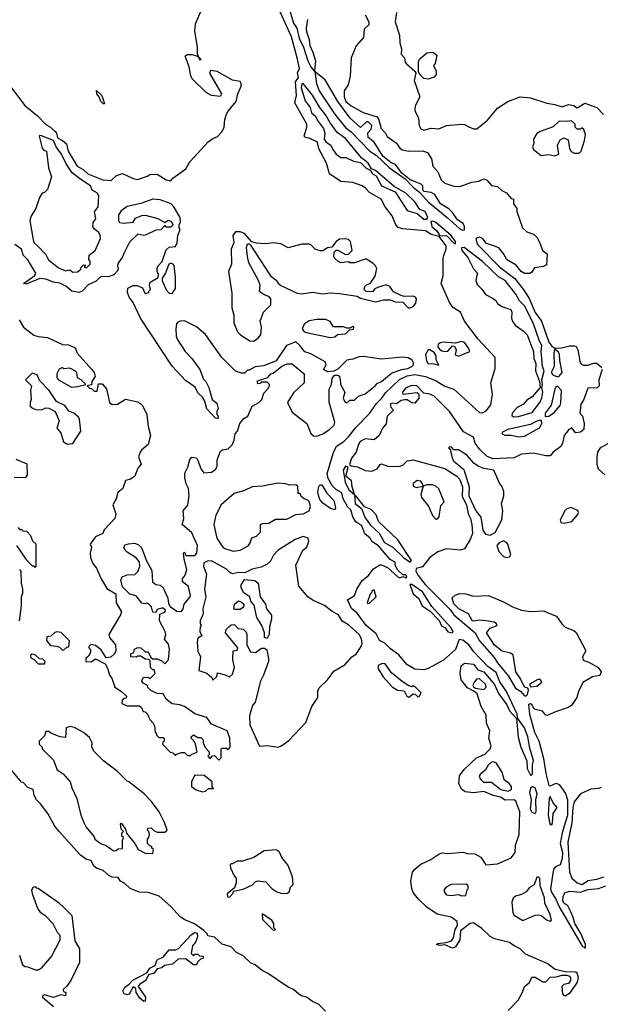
# Model space of a CAD drawing. Extents: x 2386423 to 2568864, y 578392 to 761999.
# Tile 267 of 454: x 2446101 to 2449958, y 724608 to 731148. Entities that reach past the tile are written whole.
import ezdxf

# ---------------------------------------------------------------- set-up
doc = ezdxf.new("R2010")
doc.units = 0

msp = doc.modelspace()

# ---------------------------------------------------------------- linework, layer by layer
at = {"layer": '0CON05XD'}
for points in [[(2449345, 724565.7), (2449412, 724635), (2449441.7, 724688.3), (2449454, 724725), (2449487.9, 724752.1), (2449502.3, 724787.7), (2449525, 724788), (2449562.5, 724765), (2449575, 724757.5), (2449595, 724757.5), (2449625, 724786.7), (2449665, 724790), (2449705, 724802), (2449735, 724801.2), (2449753.6, 724793.6), (2449760, 724785), (2449758.8, 724765), (2449746.7, 724745), (2449715, 724738.6), (2449701.9, 724725), (2449706.7, 724676.7), (2449715, 724665.6), (2449725, 724664), (2449760, 724685), (2449805.4, 724755), (2449811.9, 724785), (2449805, 724813.3), (2449795, 724822), (2449725, 724823.3), (2449658.3, 724838.3), (2449605, 724878.8), (2449460.6, 724940.6), (2449426, 724975), (2449385.8, 724995), (2449355, 725019.1), (2449255, 725042.9), (2449225, 725058.6), (2449170, 725110), (2449115, 725149.4), (2449093.8, 725145), (2449028.8, 725095), (2449023.8, 725035), (2448995, 724990), (2448975, 724981.2), (2448925, 725002.5), (2448895, 724997.5), (2448870, 725005), (2448878.3, 725011.7), (2448933, 725017), (2448970, 725030), (2448981.7, 725048.3), (2448994.5, 725105), (2449008.2, 725131.8), (2449007, 725157), (2448966.1, 725186.1), (2448875, 725207.3), (2448805, 725251.8), (2448750, 725305), (2448715, 725350), (2448705, 725376.7), (2448699.2, 725425), (2448711.1, 725485), (2448724.8, 725505.2), (2448765, 725539.1), (2448831.6, 725568.4), (2448884.2, 725605.8), (2448905, 725612.9), (2448945, 725609.1), (2449045, 725618.1), (2449075, 725609.4), (2449125, 725607.1), (2449163.3, 725585), (2449197, 725533), (2449275, 725540), (2449365, 725581.2), (2449392, 725615), (2449394.4, 725665), (2449418, 725735), (2449424.2, 725885), (2449397.6, 725957.6), (2449385, 725965.4), (2449325, 725963.2), (2449295, 725983.1), (2449246.2, 725995), (2449185, 726021.1), (2449115, 726011.5), (2449059.7, 726019.7), (2449035, 726035.8), (2449017.5, 726075), (2449023.3, 726125), (2449053, 726167), (2449136.2, 726245), (2449191.4, 726268.6), (2449225, 726303.8), (2449232.2, 726325), (2449217.1, 726375), (2449224.1, 726425), (2449202.1, 726475), (2449198.7, 726528.7), (2449166.8, 726585), (2449139.1, 726669.1), (2449118.6, 726688.6), (2449075, 726708.8), (2449033.6, 726763.6), (2449025.8, 726805), (2449034.4, 726855.6), (2449055, 726873.8), (2449115, 726866.2), (2449145, 726828.8), (2449185, 726816.5), (2449255, 726732.9), (2449281.8, 726671.8), (2449336.2, 726596.2), (2449355, 726556.2), (2449401.2, 726505), (2449411.9, 726381.9), (2449429.7, 726315), (2449469.1, 726225), (2449470.8, 726175), (2449495, 726130), (2449505, 726132.5), (2449507.8, 726142.2), (2449506.9, 726195), (2449513.2, 726226.8), (2449489.5, 726309.5), (2449477, 726385), (2449455, 726443.5), (2449408.8, 726505), (2449405, 726533.8), (2449335, 726684.4), (2449290.2, 726750.2), (2449265, 726812.3), (2449211.4, 726851.4), (2449118.7, 726948.7), (2449084.3, 726995), (2449045, 727027.1), (2449019.7, 727030.3), (2448995, 726964.5), (2448916.5, 726893.5), (2448815, 726837.8), (2448785, 726829.2), (2448725, 726834.6), (2448672.5, 726865), (2448619.2, 726929.2), (2448565, 726967.8), (2448527.3, 727007.3), (2448491.9, 727025), (2448469.6, 727069.6), (2448402.5, 727125), (2448342.5, 727205), (2448305, 727236.2), (2448277.5, 727295), (2448325, 727323.8), (2448340, 727365), (2448375, 727423.8), (2448415.7, 727454.3), (2448450.3, 727499.7), (2448492.3, 727527.7), (2448505, 727528), (2448545, 727508.1), (2448615, 727444), (2448625, 727441.2), (2448645, 727450), (2448665, 727441.2), (2448672.5, 727445), (2448665, 727460), (2448645, 727460), (2448612.3, 727492.3), (2448594.5, 727525), (2448594.4, 727545), (2448562.3, 727562.3), (2448485, 727652.1), (2448441.2, 727681.2), (2448430, 727705), (2448393.5, 727733.5), (2448372.9, 727785), (2448333.4, 727813.4), (2448314.8, 727844.8), (2448301.2, 727891.2), (2448280.6, 727910.6), (2448250, 727965), (2448241.5, 728005), (2448205, 728025.8), (2448179.2, 728049.2), (2448150.2, 728100.2), (2448144.1, 728134.1), (2448186.5, 728273.5), (2448205.8, 728314.2), (2448255, 728346.2), (2448285, 728376.1), (2448332.5, 728437.5), (2448425, 728532.6), (2448470.6, 728599.4), (2448506.7, 728633.3), (2448531.2, 728668.8), (2448622.9, 728757.1), (2448675, 728781.6), (2448725, 728792.2), (2448796.9, 728776.9), (2448868.2, 728748.2), (2448925, 728712.8), (2448983.8, 728693.8), (2449155, 728538), (2449175, 728537.1), (2449200.5, 728549.5), (2449229.5, 728590.5), (2449240.8, 728660.8), (2449230, 728735), (2449259.3, 728830.7), (2449260, 728905), (2449145.4, 729025.4), (2449055.6, 729145), (2449028.5, 729205), (2448982.5, 729235), (2448959.2, 729265), (2448900, 729395), (2448913.9, 729446.1), (2448913, 729563), (2448917.8, 729582.2), (2448932.9, 729625), (2448933.1, 729645), (2448887.5, 729707.5), (2448835, 729722.2), (2448796.2, 729746.2), (2448645, 729758), (2448615, 729768.8), (2448600, 729785), (2448575.5, 729845.5), (2448528.8, 729905), (2448502.5, 729955), (2448425, 730000), (2448398.9, 730028.9), (2448375, 730044.4), (2448315, 730065.8), (2448234.2, 730074.2), (2448160, 730125), (2448140, 730195), (2448091.2, 730285), (2448076.7, 730336.7), (2448021.7, 730361.7), (2448000, 730365), (2447990, 730375), (2448007.5, 730435), (2448007.5, 730455), (2447928.8, 730595), (2447939.2, 730645), (2447934.1, 730735.9), (2447952.5, 730765), (2447946.7, 730795), (2447960.6, 730825), (2447944.5, 730894.5), (2447907.3, 731035), (2447779.2, 731319.2)], [(2447877.3, 731267.3), (2447920.9, 731125), (2447942.6, 731092.6), (2447958.4, 731025), (2447986.7, 730966.8), (2448015, 730875.6), (2448035, 730834.3), (2448061.7, 730801.7), (2448072, 730725), (2448090.2, 730675), (2448192.4, 730522.4), (2448265, 730431.2), (2448303.1, 730403.1), (2448426, 730275), (2448468, 730248), (2448556.7, 730165), (2448661.3, 730091.3), (2448714.5, 730035), (2448759.8, 729999.8), (2448816.1, 729935), (2448940.5, 729835), (2449025, 729759.6), (2449045, 729749.2)], [(2447105, 730077.5), (2447117.5, 730095), (2447205, 730156.7), (2447231.2, 730205), (2447352.3, 730337.7), (2447385, 730360), (2447415, 730371.2), (2447446.2, 730405), (2447460, 730435), (2447463.9, 730486.1), (2447475, 730520), (2447485, 730540), (2447540, 730605), (2447550, 730655), (2447573, 730707), (2447572.5, 730725), (2447565, 730737.5), (2447515, 730746.2), (2447412.5, 730805), (2447368.3, 730811.7), (2447363, 730793), (2447442.5, 730655), (2447431.7, 730638.3), (2447375, 730643.8), (2447340, 730665), (2447247.5, 730755), (2447237.5, 730775), (2447227.5, 730835), (2447200, 730905), (2447213, 730917), (2447245, 730917.5), (2447278.3, 730908.3), (2447290, 730900), (2447293.6, 730883.6), (2447307, 730883), (2447290, 730900), (2447282.5, 730922.5), (2447281.9, 730965), (2447265.4, 731075), (2447268.5, 731121.5), (2447310.9, 731219.1)], [(2448604.5, 731195), (2448595.7, 731135), (2448623.8, 731045), (2448626.2, 730995), (2448636.7, 730955), (2448635, 730920), (2448657.5, 730895), (2448662.5, 730865), (2448670, 730855), (2448726.4, 730806.4), (2448732.5, 730795), (2448721.2, 730745), (2448759.2, 730635), (2448728.2, 730575), (2448725.5, 730545), (2448749.5, 730495), (2448753.8, 730445), (2448765, 730423.6), (2448785, 730413.8), (2448835, 730428.6), (2448885, 730424.2), (2448935, 730444.4), (2449035, 730454.5), (2449055, 730451.9), (2449085.4, 730435.4), (2449115, 730422.2), (2449136.9, 730423.1), (2449208.7, 730481.3), (2449275, 730560), (2449343.3, 730605), (2449425, 730636), (2449495, 730628.6), (2449603, 730593), (2449655, 730585.9), (2449705, 730569.5), (2449745.4, 730585.4), (2449778.8, 730578.8), (2449805, 730562.5), (2449855, 730593.3), (2449934, 730564), (2449978.9, 730518.9)], [(2449045, 729749.2), (2449055, 729752.5), (2449056.7, 729775), (2449046.9, 729795), (2449008.1, 729818.1), (2448975, 729868), (2448951.1, 729891.1), (2448896.7, 729925), (2448858.1, 729988.1), (2448835, 730000.9), (2448787, 730007), (2448778.8, 730015), (2448778, 730045), (2448768.8, 730055), (2448694.1, 730084.1), (2448638.6, 730128.6), (2448596.8, 730186.8), (2448568.3, 730198.3), (2448512.3, 730242.3), (2448455.3, 730335.3), (2448415.8, 730365), (2448414, 730396), (2448435, 730420), (2448440, 730445), (2448415, 730470), (2448405, 730470), (2448365, 730432.5), (2448296, 730495), (2448215, 730605.6), (2448129.3, 730749.3), (2448068, 730798), (2448061.7, 730811.7), (2448067.9, 730872.1), (2448049.6, 730929.6), (2448030, 730975), (2448025.6, 731015), (2448009.4, 731065), (2448006, 731095), (2448015, 731150)], [(2448395, 731180), (2448420, 731135), (2448420, 731115), (2448390, 731085), (2448385, 731030), (2448336.7, 730975), (2448302.5, 730895), (2448296.1, 730773.9), (2448282.5, 730715), (2448256.7, 730675), (2448256.7, 730635), (2448266.7, 730605), (2448302.5, 730575), (2448382.3, 730532.3), (2448475, 730502.5), (2448485, 730490), (2448501.2, 730425), (2448530, 730395), (2448542.3, 730372.3), (2448605, 730328.8), (2448626.9, 730295), (2448644.1, 730284.1), (2448684.6, 730275.4), (2448777.7, 730277.7), (2448810, 730265), (2448837.5, 730225), (2448844.3, 730174.3), (2448878.3, 730138.3), (2448900, 730085), (2448925, 730062), (2448985, 730043.3), (2449025, 730040), (2449105, 730070), (2449150, 730075), (2449185, 730090), (2449203, 730083), (2449235, 730047.5), (2449275, 730040), (2449303.9, 730013.9), (2449335, 729997.5), (2449365, 729960), (2449380, 729955), (2449380, 729925), (2449402.5, 729895), (2449402.5, 729875), (2449440, 729765), (2449469.3, 729739.3), (2449513.6, 729723.6), (2449535, 729702.5), (2449555.9, 729665.9), (2449573.3, 729615), (2449603.6, 729593.6), (2449599.5, 729520.5), (2449581.2, 729508.8), (2449520.8, 729499.2), (2449501.7, 729468.3), (2449488.8, 729461.2), (2449455, 729463.1), (2449431.2, 729475), (2449398, 729518), (2449335, 729554.3), (2449318.3, 729588.3), (2449283.4, 729633.4), (2449254.4, 729644.4), (2449202.2, 729662.2), (2449175.7, 729695.7), (2449155, 729703.8), (2449135, 729696.7), (2449130.8, 729689.2), (2449141.2, 729655), (2449290.2, 729505), (2449389.2, 729429.2), (2449450.7, 729350.7), (2449486.2, 729296.2), (2449524.2, 729204.2), (2449567.2, 729145), (2449614.8, 729005), (2449635, 728978.5), (2449655.8, 728965.8), (2449700.9, 728969.1), (2449752.5, 728982.5), (2449785, 728982.5), (2449796.4, 728976.4), (2449807.5, 728955), (2449820.7, 728880.7), (2449830.7, 728860.7), (2449845, 728852.5), (2449875, 728852.5), (2449915, 728867.5), (2449935, 728867.5), (2449967, 728837)], [(2448815, 730753.3), (2448785, 730757.5), (2448760, 730785), (2448750, 730805), (2448750.7, 730869.3), (2448757.5, 730885), (2448805, 730927.5), (2448845, 730932.5), (2448871.7, 730911.7), (2448861.7, 730858.3), (2448850, 730845), (2448867, 730807), (2448867.5, 730785), (2448855, 730767.5), (2448815, 730753.3)], [(2446040, 730705), (2446135, 730577.5), (2446219.1, 730509.1), (2446275, 730451.2), (2446299.1, 730439.1), (2446336.6, 730406.6), (2446345.8, 730395), (2446352.7, 730362.7), (2446386.4, 730346.4), (2446412.9, 730322.9), (2446424.2, 730275.8), (2446483.8, 730175), (2446522.6, 730152.6), (2446553.4, 730123.4), (2446653.8, 730085), (2446709.2, 730080.8), (2446745, 730113.3), (2446785, 730126.7), (2446855, 730093.3), (2446885, 730087.5), (2446955, 730110), (2446965, 730120), (2447015, 730121.2), (2447075, 730083.8), (2447105, 730077.5)], [(2446665, 730590), (2446655, 730590), (2446640, 730605), (2446630, 730635), (2446612.5, 730655), (2446611.7, 730678.3), (2446646.7, 730645), (2446665, 730590)], [(2448785, 729822.9), (2448805, 729824.2), (2448811.2, 729835), (2448795, 729873.3), (2448758.1, 729888.1), (2448725, 729937.2), (2448665, 729996.3), (2448589.5, 730039.5), (2448465, 730146.4), (2448438, 730158), (2448415.6, 730195), (2448370.5, 730230.5), (2448265, 730359.4), (2448209.3, 730399.3), (2448163.1, 730463.1), (2448135, 730514.6), (2448093.9, 730563.9), (2448045, 730647.5), (2447985, 730723.8), (2447975, 730722.5), (2447970.6, 730695), (2447998.4, 730608.4), (2448030, 730565), (2448040, 730530), (2448065, 730507.5), (2448078.9, 730478.9), (2448119.2, 730425), (2448127.5, 730395), (2448122.5, 730355), (2448137.5, 730335), (2448167.5, 730315), (2448180, 730285), (2448202.5, 730255), (2448235, 730232.5), (2448268.3, 730231.7), (2448318.6, 730208.6), (2448365, 730200), (2448402.1, 730162.1), (2448428.3, 730148.3), (2448444.2, 730125), (2448470, 730110), (2448503.6, 730043.6), (2448594.2, 730005), (2448675, 729880.5), (2448740.3, 729860.3), (2448785, 729822.9)], [(2449655, 730244.2), (2449682.5, 730255), (2449672.5, 730315), (2449690.5, 730349.5), (2449715, 730362.5), (2449745, 730350), (2449753.6, 730293.6), (2449763.6, 730273.6), (2449785, 730262.5), (2449818.3, 730261.7), (2449830, 730275), (2449852.5, 730345), (2449860, 730385), (2449849.3, 730419.3), (2449835, 730430), (2449825, 730420), (2449805, 730420), (2449790, 730435), (2449790, 730455), (2449767, 730477), (2449738.8, 730471.2), (2449685, 730474.2), (2449645, 730436.2), (2449557.5, 730405), (2449535, 730391.2), (2449513.8, 730355), (2449516.7, 730325), (2449507.5, 730305), (2449513.3, 730285), (2449565, 730245.8), (2449615, 730252.9), (2449655, 730244.2)], [(2446455, 729470), (2446485, 729472.5), (2446508.3, 729491.7), (2446510, 729505), (2446525, 729520), (2446538.3, 729518.3), (2446530, 729505), (2446545, 729500), (2446570, 729525), (2446570, 729545), (2446560, 729555), (2446562.5, 729585), (2446602.5, 729615), (2446637.5, 729695), (2446636.7, 729715), (2446626.7, 729735), (2446597, 729757), (2446587.5, 729775), (2446588.3, 729801.7), (2446607.5, 729825), (2446598.3, 729871.7), (2446623.3, 729905), (2446627.5, 729975), (2446617.5, 729995), (2446582.5, 730015), (2446572.5, 730045), (2446500.6, 730090.6), (2446450.7, 730130.7), (2446410.3, 730190.3), (2446378, 730255), (2446342.7, 730302.7), (2446325, 730346.7), (2446245, 730377.5), (2446235, 730380), (2446230, 730375), (2446250, 730295), (2446261.7, 730281.7), (2446280, 730275), (2446293.6, 730163.6), (2446313.3, 730105), (2446285, 730020), (2446265, 730000), (2446250, 729995), (2446232.3, 729967.7), (2446208.8, 729895), (2446178, 729845), (2446168.8, 729815), (2446190, 729685), (2446196.4, 729666.4), (2446217.7, 729647.7), (2446275, 729587.5), (2446293.6, 729553.6), (2446359.3, 729499.3), (2446405, 729480), (2446435, 729487.5), (2446455, 729470)], [(2447425, 726230), (2447440, 726245), (2447440, 726305), (2447445, 726310), (2447475, 726310), (2447485, 726300), (2447500, 726315), (2447497.5, 726375), (2447480, 726425), (2447375, 726467.5), (2447343.6, 726513.6), (2447265, 726537.5), (2447195, 726586.7), (2447165, 726597.5), (2447113, 726603), (2447073.6, 726633.6), (2447055, 726670), (2447015, 726672.5), (2446971.7, 726691.7), (2446953, 726713), (2446950, 726725), (2446920.7, 726740.7), (2446912.5, 726755), (2446921.7, 726778.3), (2446955, 726780), (2446965, 726770), (2447000, 726805), (2446995, 726830), (2446985, 726830), (2446970, 726845), (2446968.3, 726888.3), (2446958.3, 726898.3), (2446935, 726900), (2446905, 726920), (2446885, 726920), (2446875, 726912.5), (2446840, 726915), (2446840, 726935), (2446860, 726945), (2446863.6, 726966.4), (2446885, 726977.5), (2446906.4, 726976.4), (2446935, 726950), (2446955, 726950), (2446971.7, 726911.7), (2446982.5, 726902.5), (2447015, 726902.5), (2447045, 726890), (2447065, 726870), (2447090, 726895), (2447097, 726967), (2447090.7, 727000.7), (2447063, 727033), (2447072.5, 727065), (2447067.5, 727085), (2447030, 727155), (2447031.7, 727198.3), (2447065, 727212.5), (2447070, 727225), (2447055, 727240), (2447045, 727240), (2447015, 727230), (2447005, 727210), (2446985, 727212.5), (2446977, 727247), (2446963, 727263), (2446945, 727272.5), (2446935, 727267.5), (2446911.7, 727271.7), (2446875, 727320), (2446831.7, 727331.7), (2446785, 727380), (2446773.8, 727425), (2446782.3, 727447.7), (2446815, 727460), (2446866.4, 727463.6), (2446886.7, 727483.3), (2446900, 727515), (2446896.1, 727546.1), (2446875, 727573.3), (2446815, 727610), (2446801.2, 727625), (2446794, 727645), (2446801.2, 727658.8), (2446825, 727666), (2446865, 727670), (2446890.7, 727660.7), (2446911.2, 727641.2), (2446944.1, 727554.1), (2446978.8, 727488.8), (2446983, 727413), (2447005, 727396.2), (2447035, 727391.2), (2447053.3, 727375), (2447085.8, 727305.8), (2447090, 727270), (2447100.7, 727250.7), (2447145, 727220), (2447175, 727217.5), (2447187.5, 727235), (2447193.8, 727265), (2447233.3, 727315), (2447236.7, 727325), (2447220, 727385), (2447182.5, 727415), (2447182.5, 727435), (2447200.7, 727459.3), (2447211.2, 727495), (2447193.3, 727565), (2447190, 727605), (2447195, 727610), (2447205, 727590), (2447265, 727590), (2447277.5, 727605), (2447282.5, 727655), (2447245, 727740), (2447180, 727795), (2447192.5, 727835), (2447187.5, 727885), (2447217, 727923), (2447226.2, 727985), (2447223.3, 728035), (2447207.5, 728065), (2447197.5, 728105), (2447197.5, 728135), (2447217.5, 728175), (2447232.3, 728227.7), (2447245, 728242.5), (2447275, 728237.5), (2447286.7, 728215), (2447303.8, 728165), (2447325, 728137.5), (2447375, 728142.5), (2447405, 728162.5), (2447413.3, 728185), (2447412.5, 728225), (2447435, 728282.5), (2447448.8, 728291.2), (2447485, 728296.7), (2447512.5, 728325), (2447526.7, 728355), (2447533, 728397), (2447547.5, 728415), (2447562.5, 728465), (2447590.7, 728499.3), (2447617.5, 728515), (2447645, 728580), (2447690, 728605), (2447710, 728625), (2447723, 728667), (2447750, 728695), (2447760, 728715), (2447760, 728725), (2447745, 728740), (2447705, 728740), (2447698.3, 728731.7), (2447685, 728730), (2447680, 728735), (2447681.7, 728748.3), (2447748.3, 728771.7), (2447770, 728795), (2447785, 728800), (2447843.3, 728846.7), (2447878.3, 728861.7), (2447911.7, 728861.7), (2447990, 728795), (2447990, 728735), (2447920.7, 728669.3), (2447880, 728605), (2447910.7, 728540.7), (2448007.5, 728465), (2448035, 728400), (2448053, 728383), (2448075, 728382.5), (2448115, 728396.7), (2448158.8, 728425), (2448190, 728455), (2448193.8, 728475), (2448156.4, 728606.4), (2448157, 728693), (2448172.5, 728725), (2448177.5, 728765), (2448193, 728787), (2448215, 728787.5), (2448225, 728780), (2448231.7, 728738.3), (2448232.5, 728725), (2448260, 728675), (2448250, 728635), (2448260.7, 728610.7), (2448275, 728602.5), (2448295, 728620), (2448325, 728620), (2448351.7, 728648.3), (2448395, 728663.3), (2448462.5, 728715), (2448475, 728732.5), (2448505, 728743.8), (2448570.3, 728799.7), (2448636.2, 728823.8), (2448679.7, 728830.3), (2448705.8, 728845), (2448716.2, 728855), (2448717.7, 728867.7), (2448707.1, 728887.1), (2448682.2, 728902.2), (2448643.6, 728906.4), (2448505, 728892.5), (2448385, 728910), (2448355, 728908.8), (2448315, 728893.3), (2448275, 728887.5), (2448215, 728827.5), (2448187, 728813), (2448145, 728810), (2448120, 728825), (2448137.5, 728855), (2448130, 728875), (2448035, 728927.5), (2447995, 728942.5), (2447962.5, 728985), (2447935, 729007.5), (2447872.5, 728985), (2447805, 728882.5), (2447721.7, 728848.3), (2447665, 728842.5), (2447625, 728820), (2447615, 728820), (2447595, 728800), (2447575, 728800), (2447535, 728812.5), (2447444.1, 728904.1), (2447335, 729056.7), (2447275, 729108.8), (2447195, 729146.7), (2447166.4, 729146.4), (2447150.7, 729139.3), (2447142.5, 729127.5), (2447137.5, 729095), (2447140, 729045), (2447146.7, 729025), (2447200, 728945), (2447245, 728897.5), (2447296.7, 728825), (2447321.2, 728761.2), (2447337.5, 728745), (2447357.5, 728705), (2447380, 728625), (2447411.7, 728601.7), (2447420, 728565), (2447410, 728545), (2447410, 728525), (2447418.3, 728518.3), (2447420, 728505), (2447415, 728500), (2447401.7, 728501.7), (2447343.9, 728563.9), (2447330, 728615), (2447315, 728640), (2447285, 728670), (2447266.4, 728706.4), (2447202.3, 728752.3), (2447115, 728847.5), (2446903.8, 729165), (2446855, 729270), (2446827.5, 729305), (2446817.5, 729335), (2446820, 729365), (2446855, 729382.5), (2446881.7, 729381.7), (2446917, 729367), (2446930, 729335), (2446938.3, 729328.3), (2446960, 729335), (2446960, 729345), (2446970, 729355), (2446962.5, 729385), (2446967.5, 729405), (2447020, 729435), (2447022.5, 729455), (2447013.3, 729475), (2447013.3, 729495), (2447019.3, 729510.7), (2447047, 729543), (2447075, 729620), (2447093, 729637), (2447135, 729642.5), (2447147.5, 729665), (2447152.5, 729715), (2447167.5, 729755), (2447160, 729765), (2447160, 729785), (2447170, 729805), (2447167.5, 729835), (2447126, 729906), (2447107.5, 729925), (2447035, 729951.2), (2446985, 729956.2), (2446905, 729926.7), (2446815, 729906.7), (2446775, 729877.5), (2446758.3, 729851.7), (2446756.7, 729815), (2446765, 729800), (2446793.6, 729796.4), (2446855, 729802.5), (2446871.2, 729828.8), (2446913, 729847), (2446935, 729850), (2447017.7, 729827.7), (2447065, 729800), (2447087, 729817), (2447105, 729810), (2447120, 729785), (2447105, 729770), (2447075, 729770), (2447065, 729780), (2447038, 729752), (2447005, 729750), (2446941.7, 729718.3), (2446925, 729715.6), (2446885, 729723.3), (2446829.5, 729670.5), (2446793.8, 729595), (2446785, 729572.5), (2446755, 729530), (2446751.2, 729515), (2446756.2, 729493.8), (2446750.7, 729479.3), (2446726.4, 729453.6), (2446689.3, 729440.7), (2446645, 729442.5), (2446635, 729437.5), (2446609.1, 729410.9), (2446555, 729386.2), (2446515.8, 729344.2), (2446495, 729336.7), (2446447.5, 729345), (2446407.3, 729377.3), (2446368, 729398), (2446325, 729403.8), (2446275, 729423.8), (2446235, 729428.8), (2446145, 729390.8), (2446127.5, 729395), (2446201.7, 729448.3), (2446207.5, 729465), (2446155, 729552.5), (2446123.9, 729583.9), (2446113, 729623), (2446070, 729655)], [(2448995, 729660), (2448996, 729675), (2448966.7, 729715), (2448865, 729800), (2448845, 729810), (2448832.5, 729807.5), (2448838.9, 729775), (2448872.5, 729745), (2448892.5, 729712.5), (2448935.7, 729715.7), (2448985, 729663.8), (2448995, 729660)], [(2447655, 729013.3), (2447685, 729032.5), (2447702.5, 729055), (2447707.5, 729105), (2447697.5, 729145), (2447720, 729205), (2447770, 729255), (2447770, 729295), (2447755, 729310), (2447725, 729320), (2447693, 729343), (2447697.5, 729385), (2447687.5, 729415), (2447624.1, 729534.1), (2447613.3, 729575), (2447607.5, 729635), (2447615, 729660), (2447625, 729660), (2447635, 729650), (2447766.1, 729446.1), (2447805, 729417.5), (2447817, 729397), (2447835, 729383.3), (2447945, 729331.2), (2447975, 729326.2), (2448045, 729338), (2448115, 729328), (2448165, 729333.8), (2448225, 729330), (2448341.7, 729311.7), (2448365, 729297.5), (2448465, 729273.8), (2448517, 729287), (2448565, 729287.5), (2448595, 729273.3), (2448645, 729272.5), (2448682.5, 729235), (2448695, 729233.3), (2448715, 729242.5), (2448732.5, 729265), (2448736.7, 729295), (2448730, 729305), (2448715, 729312.5), (2448655, 729310), (2448635, 729316.7), (2448585, 729340), (2448560, 729375), (2448535, 729386.7), (2448485, 729372.5), (2448460.7, 729359.3), (2448445, 729340), (2448402.5, 729342.5), (2448390, 729355), (2448393.6, 729376.4), (2448405, 729387.5), (2448430, 729395), (2448462.5, 729445), (2448472.5, 729495), (2448465, 729512.5), (2448448.3, 729528.3), (2448405, 729556.7), (2448395, 729557.5), (2448325, 729533.3), (2448295, 729532.5), (2448285, 729540), (2448235, 729533.3), (2448213.9, 729543.9), (2448192.5, 729565), (2448187.5, 729575), (2448190, 729605), (2448203, 729617), (2448215, 729617.5), (2448265, 729587.5), (2448285, 729590), (2448310, 729615), (2448297.5, 729675), (2448285, 729687.5), (2448263, 729693), (2448225, 729690), (2448202.5, 729675), (2448175, 729637.5), (2448145, 729632.5), (2448115, 729612.5), (2448097, 729613), (2448065, 729622.5), (2448035, 729652.5), (2448023.6, 729656.4), (2447975, 729658), (2447885, 729632.5), (2447835, 729660), (2447785, 729666.2), (2447735, 729658.8), (2447673.6, 729663.6), (2447642.5, 729672.5), (2447595, 729727.5), (2447565, 729740), (2447535, 729740), (2447517.5, 729715), (2447522.5, 729665), (2447506.4, 729623.6), (2447508.8, 729525), (2447488.8, 729475), (2447510.7, 729330.7), (2447510, 729235), (2447522.5, 729185), (2447523.3, 729135), (2447547.5, 729075), (2447567.5, 729055), (2447630, 729015), (2447655, 729013.3)], [(2449380.4, 728510.4), (2449415, 728513.3), (2449505, 728539.8), (2449555.8, 728605), (2449569.8, 728635), (2449575.9, 728675), (2449568.8, 728705), (2449573.8, 728725), (2449570, 728755), (2449584.2, 728815), (2449573.5, 728843.5), (2449565.3, 728945.3), (2449569, 728985), (2449552.8, 729012.8), (2449512.7, 729135), (2449455, 729247.2), (2449421.2, 729281.2), (2449395.9, 729325), (2449325, 729415.7), (2449280.5, 729440.5), (2449175, 729542.9), (2449054.2, 729635.8), (2449036.7, 729633.3), (2449037.5, 729615), (2449077.4, 729567.4), (2449115, 729493.8), (2449141.2, 729465), (2449135, 729440), (2449130.8, 729415), (2449138.8, 729388.8), (2449173.3, 729355), (2449195, 729323.3), (2449246.1, 729296.1), (2449263, 729283), (2449275, 729262.5), (2449303.9, 729243.9), (2449363, 729223), (2449370, 729205), (2449368, 729165), (2449375, 729143.8), (2449395, 729117.5), (2449445, 729082.2), (2449470.9, 729055), (2449514.2, 728945), (2449516.8, 728896.8), (2449529.4, 728865), (2449526.7, 728815), (2449554.4, 728745), (2449557.5, 728705), (2449505, 728643.8), (2449469.8, 728620.2), (2449447.5, 728595), (2449405, 728571.8), (2449371.8, 728535), (2449370, 728520), (2449380.4, 728510.4)], [(2447115, 729330), (2447136.4, 729363.6), (2447136.7, 729435), (2447127.5, 729515), (2447120, 729525), (2447105, 729530), (2447092.5, 729525), (2447070, 729465), (2447048.3, 729431.7), (2447047.5, 729415), (2447073.9, 729353.9), (2447095, 729332.5), (2447115, 729330)], [(2446096.7, 729155), (2446127.5, 729105), (2446195, 729053.3), (2446223.6, 729043.6), (2446285, 729036.7), (2446385, 728990), (2446425, 728987.5), (2446465, 728970), (2446475, 728960), (2446483.6, 728933.6), (2446581.2, 728825)], [(2448165, 729037.5), (2448195, 729042.5), (2448213, 729057), (2448265, 729062.5), (2448291.7, 729088.3), (2448318.3, 729091.7), (2448320, 729105), (2448315, 729110), (2448295, 729100), (2448275, 729100), (2448253, 729107), (2448185, 729107.5), (2448163, 729143), (2448135, 729156.7), (2448075, 729156.7), (2448025, 729147.5), (2447990, 729125), (2447977.5, 729095), (2447990, 729075), (2448015, 729067.5), (2448165, 729037.5)], [(2449015, 728912.5), (2449090, 728945), (2449083.3, 728965), (2449055, 729003.8), (2449035, 729010), (2448995, 729000), (2448915, 729007.1), (2448895, 729002), (2448880.3, 728989.7), (2448878.8, 728975), (2448890.3, 728960.3), (2448905, 728948.8), (2448927, 728943), (2448945, 728946.7), (2448975, 728982.5), (2448990, 728980), (2449000, 728955), (2448993, 728923), (2449015, 728912.5)], [(2448885, 728852.5), (2448868.3, 728888.3), (2448867.5, 728915), (2448855, 728937.5), (2448825.8, 728955.8), (2448813.3, 728955), (2448797.5, 728925), (2448802.5, 728885), (2448812.5, 728865), (2448853, 728863), (2448885, 728852.5)], [(2449675, 728776), (2449685, 728780), (2449704, 728805), (2449688.6, 728885), (2449687.5, 728925), (2449679.6, 728939.6), (2449655, 728960), (2449649.1, 728935), (2449651.8, 728845), (2449632.1, 728805), (2449645, 728787.1), (2449675, 728776)], [(2446445, 728707.5), (2446485, 728712.5), (2446540, 728725), (2446510, 728755), (2446485, 728770), (2446480, 728805), (2446473, 728813), (2446435, 728832.5), (2446395, 728830), (2446385, 728837.5), (2446363.6, 728826.4), (2446347.5, 728795), (2446348.3, 728768.3), (2446360, 728755), (2446445, 728707.5)], [(2446418.3, 728328.3), (2446455, 728332.5), (2446507.5, 728415), (2446497.5, 728495), (2446490, 728510), (2446460, 728535), (2446427, 728547), (2446400, 728585), (2446345, 728612.5), (2446297.5, 728685), (2446231.7, 728751.7), (2446218.3, 728788.3), (2446185, 728800), (2446140, 728755), (2446180, 728715), (2446173.3, 728685), (2446177.5, 728625), (2446170, 728605), (2446171.7, 728581.7), (2446190, 728565), (2446208.3, 728558.3), (2446245, 728557.5), (2446275, 728570), (2446295, 728567.5), (2446336.4, 728546.4), (2446363, 728483), (2446347.5, 728435), (2446373.6, 728403.6), (2446393, 728343), (2446418.3, 728328.3)], [(2446581.2, 728825), (2446596.7, 728805), (2446601.7, 728778.3), (2446580, 728745), (2446578.3, 728721.7), (2446550, 728715), (2446565, 728700), (2446578.3, 728698.3), (2446595, 728680), (2446615, 728680), (2446625, 728730), (2446648.3, 728728.3), (2446676.7, 728695), (2446697.5, 728605), (2446715, 728592.5), (2446750, 728595), (2446805, 728626.7), (2446885, 728610), (2446905, 728597.5), (2446917.5, 728585), (2446946.4, 728526.4), (2446953.8, 728445), (2446970, 728385), (2446953.6, 728326.4), (2446910.5, 728289.5), (2446898.3, 728271.7), (2446890, 728245), (2446907.5, 728195), (2446885, 728170), (2446866.7, 728115), (2446837.5, 728095), (2446805, 728087.5), (2446786.2, 728035), (2446752, 728008), (2446742.5, 727965), (2446720, 727925), (2446740, 727865), (2446733.3, 727835), (2446661.2, 727758.8), (2446652.5, 727735), (2446605, 727712.5), (2446570, 727665), (2446577.5, 727645), (2446570, 727605), (2446572.5, 727575), (2446586.7, 727535), (2446611.2, 727505), (2446639.3, 727439.3), (2446680.7, 727370.7), (2446740, 727335), (2446742.5, 727275), (2446758.3, 727248.3), (2446776.7, 727215), (2446771.2, 727195), (2446693.3, 727065), (2446697.5, 727045), (2446737.5, 726995), (2446740, 726955), (2446730, 726935), (2446707, 726913), (2446675, 726910), (2446643, 726963), (2446605, 726990), (2446573, 726997), (2446560, 726985), (2446560, 726975), (2446571.7, 726961.7), (2446572.5, 726945), (2446559.3, 726920.7), (2446540, 726905), (2446540, 726885), (2446575, 726882.5), (2446605, 726902.5), (2446668.3, 726868.3), (2446685, 726840), (2446696.7, 726795), (2446713.6, 726773.6), (2446733.8, 726713.8), (2446776.4, 726686.4), (2446810, 726655), (2446808.3, 726641.7), (2446795, 726640), (2446781.7, 726628.3), (2446780, 726605), (2446815, 726590), (2446895, 726590), (2446909.3, 726579.3), (2446921.7, 726551.7), (2446935, 726550), (2446950, 726535), (2446965, 726500), (2446987.5, 726475), (2446997, 726457), (2447000, 726415), (2447010, 726405), (2447010, 726395), (2447025, 726380), (2447055, 726380), (2447060, 726375), (2447060, 726355), (2447051.7, 726348.3), (2447050, 726335), (2447101.7, 726281.7), (2447118.3, 726278.3), (2447135, 726260), (2447141.7, 726268.3), (2447175, 726280), (2447195, 726280), (2447215, 726260), (2447235, 726260), (2447245, 726270), (2447275, 726280), (2447280, 726285), (2447270, 726335), (2447260, 726355), (2447240, 726375), (2447240, 726385), (2447255, 726397.5), (2447285, 726380), (2447305, 726380), (2447320, 726365), (2447320, 726345), (2447333, 726313), (2447360, 726285), (2447360, 726265), (2447350, 726255), (2447361.7, 726241.7), (2447368.3, 726241.7), (2447381.7, 726258.3), (2447395, 726260), (2447425, 726230)], [(2449970, 728825), (2449947.5, 728755), (2449950, 728715), (2449936.4, 728703.6), (2449875, 728700), (2449845, 728620), (2449827.5, 728595), (2449822.5, 728535), (2449840, 728515), (2449850, 728465), (2449847.5, 728425), (2449825, 728407.5), (2449793, 728403), (2449767.5, 728437.5), (2449747.5, 728425), (2449716.7, 728385), (2449706.4, 728333.6), (2449695, 728312.5), (2449644, 728276), (2449625, 728250), (2449595, 728250), (2449515, 728268.9), (2449435, 728262.2), (2449385, 728238.1), (2449245, 728230), (2449206.7, 728246.7), (2449155, 728294.4), (2449125.6, 728335), (2449115.7, 728375.7), (2449049.5, 728409.5), (2448955, 728545.8), (2448855, 728646.7), (2448825, 728660), (2448786.4, 728666.4), (2448740, 728715), (2448705, 728717.9), (2448665, 728702), (2448644, 728675), (2448645, 728660), (2448741.2, 728671.2), (2448751.7, 728661.7), (2448753.3, 728635), (2448725, 728600), (2448705, 728603.3), (2448687.5, 728615), (2448675, 728622.5), (2448657, 728623), (2448635, 728617.5), (2448603.3, 728596.7), (2448575, 728601.5), (2448565, 728597.3), (2448565, 728576), (2448583.3, 728555), (2448542.9, 728515), (2448535.9, 728464.1), (2448512, 728435), (2448489.2, 728385), (2448455, 728358.2), (2448395, 728363.6), (2448363, 728347), (2448351.2, 728328.8), (2448337.1, 728275), (2448305.8, 728235), (2448292.5, 728192.5), (2448303.6, 728183.6), (2448345, 728178.8), (2448395, 728154), (2448440.5, 728149.5), (2448476.2, 728165), (2448495, 728192.5), (2448505, 728197.5), (2448551.2, 728181.2), (2448625, 728182), (2448645, 728190), (2448675, 728216.7), (2448715, 728224.4), (2448925, 728166.4), (2449005.6, 728115), (2449025, 728092.9), (2449042.7, 728045), (2449041.1, 727981.1), (2449068.6, 727925), (2449079.6, 727865), (2449094.6, 727835), (2449105.4, 727795), (2449107.9, 727735), (2449093.5, 727695), (2449055, 727632.9), (2449026.4, 727623.6), (2448935, 727634.2), (2448877.5, 727612.5), (2448825, 727575.4), (2448776.1, 727513.9), (2448735, 727502.5), (2448731.3, 727485), (2448747.1, 727455), (2448795, 727395.2), (2448960, 727230), (2448984, 727195), (2449127.1, 727075), (2449155, 727021.6), (2449252, 726912), (2449275.2, 726875), (2449347.7, 726787.7), (2449395, 726707.7), (2449405, 726700), (2449426.8, 726686.8), (2449455, 726656.7), (2449465, 726656.7), (2449473.3, 726665), (2449480, 726695), (2449477, 726707), (2449454.3, 726714.3), (2449425.4, 726775), (2449397.5, 726815), (2449378.3, 726928.3), (2449360.9, 726940.9), (2449305, 726953.5), (2449255, 726992.5), (2449200.8, 727075), (2449225, 727106), (2449272.5, 727125), (2449267.5, 727135), (2449252.5, 727145), (2449215, 727153.1), (2449155, 727159.6), (2449115, 727153.1), (2449106.8, 727156.8), (2449082.1, 727202.1), (2449017.5, 727235), (2448985, 727267.5), (2448972.9, 727307.1), (2448993.3, 727325), (2449025, 727336.7), (2449065, 727333.5), (2449115, 727318.6), (2449215, 727324.2), (2449315, 727281.4), (2449375, 727248), (2449435, 727226), (2449495.8, 727215.8), (2449581.7, 727221.7), (2449615.8, 727205.8), (2449665.9, 727185.9), (2449701.2, 727135), (2449725, 727113.8), (2449781.2, 727091.2), (2449798.3, 727078.3), (2449861.2, 726955), (2449840, 726915), (2449843.9, 726893.9), (2449885, 726878.8), (2449944.1, 726844.1), (2449963.3, 726815), (2449955, 726792.5), (2449905, 726782), (2449842, 726745), (2449812.5, 726685), (2449802.2, 726645), (2449766.7, 726593.3), (2449745, 726578.2), (2449659.2, 726550.7), (2449605, 726525.7), (2449595, 726528), (2449573.8, 726555), (2449517.8, 726567.8), (2449505, 726597.5), (2449495, 726602.9), (2449481.5, 726598.5), (2449486.8, 726535), (2449521.2, 726415), (2449548.7, 726358.7), (2449580.1, 726240.1), (2449595, 726140), (2449615, 726060), (2449625, 726058.8), (2449665, 726075.7), (2449685, 726068.6), (2449727.3, 726007.3), (2449740.5, 725965), (2449740.8, 725865), (2449703.9, 725746.1), (2449690.3, 725675), (2449705.6, 725615), (2449704.2, 725575), (2449690.9, 725535), (2449659.5, 725520.5), (2449647.7, 725505), (2449626.9, 725375), (2449635, 725347.7), (2449660.1, 725310.1), (2449685, 725255.7), (2449835, 724997.5), (2449855, 724980), (2449860, 724985), (2449859.4, 725005), (2449827.6, 725077.6), (2449788.1, 725145), (2449778.2, 725185), (2449760.8, 725220.8), (2449741.4, 725261.4), (2449715, 725280), (2449708.9, 725295), (2449710, 725325), (2449725, 725350), (2449755, 725358.5), (2449825, 725352.5), (2449875, 725370.3), (2449945, 725376.1), (2449995, 725395.4)], [(2449591.9, 728511.9), (2449615, 728514.5), (2449650.9, 728539.1), (2449690, 728585), (2449696.4, 728603.6), (2449700, 728685), (2449675, 728711.2), (2449665, 728711.2), (2449656.2, 728693.8), (2449631.5, 728588.5), (2449590.8, 728535), (2449591.9, 728511.9)], [(2449415, 728376.5), (2449455, 728382.5), (2449553.2, 728436.8), (2449569.2, 728465), (2449566.7, 728485), (2449557.6, 728487.6), (2449535, 728482.1), (2449495, 728459.3), (2449344, 728425), (2449303.8, 728405), (2449308.8, 728395), (2449325, 728387.8), (2449365, 728387.9), (2449415, 728376.5)], [(2450035, 728343.1), (2449955.8, 728305), (2449938.9, 728275), (2449933.5, 728245), (2449934.4, 728195), (2449944.5, 728164.5), (2449988, 728125)], [(2449225, 727724), (2449258.3, 727741.7), (2449304.2, 727825.8), (2449310.8, 727885), (2449302, 727935), (2449317.5, 727985), (2449317.1, 728015), (2449305.7, 728045), (2449288.8, 728068.8), (2449251.2, 728155), (2449185, 728166.4), (2449150.9, 728180.9), (2449120.5, 728200.5), (2449072.7, 728252.7), (2449045, 728273.8), (2449015, 728290), (2448985, 728290), (2448968.3, 728308.3), (2448955, 728310), (2448950, 728305), (2448960, 728295), (2448973.3, 728235), (2448984, 728215), (2449050.3, 728160.3), (2449086.4, 728045), (2449083.6, 727985), (2449131.8, 727885), (2449163.7, 727843.7), (2449176.3, 727756.3), (2449195, 727731.4), (2449225, 727724)], [(2446065, 728110), (2446135, 728107.5), (2446146.4, 728113.6), (2446152.5, 728125), (2446150, 728195), (2446077, 728227)], [(2448695, 727544), (2448703.3, 727555), (2448612.9, 727692.9), (2448485, 727813.8), (2448468, 727858), (2448436.7, 727895), (2448392.5, 727912.5), (2448335, 727983.3), (2448326.7, 727986.7), (2448324.4, 727993.8), (2448308.5, 728045), (2448305.5, 728085.5), (2448267.5, 728115), (2448282.5, 728175), (2448265, 728183.3), (2448250, 728155), (2448263.8, 728075), (2448287.8, 728025), (2448324.4, 727993.8), (2448330, 727935), (2448372.1, 727902.1), (2448395, 727838.1), (2448430.4, 727790.4), (2448488.2, 727738.2), (2448525, 727675.2), (2448581.5, 727641.5), (2448650.9, 727575), (2448695, 727544)], [(2447518.3, 727618.3), (2447565, 727623.3), (2447617.7, 727652.3), (2447630.7, 727669.3), (2447643.6, 727706.4), (2447675, 727717.5), (2447700, 727745), (2447700, 727795), (2447715, 727802.5), (2447757, 727803), (2447800.7, 727829.3), (2447875, 727830), (2447935, 727861.2), (2447985, 727866.2), (2448024, 727885), (2448033.3, 727915), (2448025, 727947.5), (2448015, 727957.5), (2447990, 727965), (2447971.7, 727981.7), (2447965, 728000), (2447951.7, 728001.7), (2447949.3, 728049.3), (2447935, 728057.5), (2447895, 728056.7), (2447865.9, 728065.9), (2447815, 728070), (2447715, 728048.8), (2447645.9, 728044.1), (2447595, 728020), (2447525, 728001.2), (2447440, 727925), (2447405, 727857.5), (2447390, 727795), (2447411.2, 727705), (2447451.2, 727645), (2447464.3, 727634.3), (2447518.3, 727618.3)], [(2448195, 727892.5), (2448165, 727900.6), (2448115, 727935.8), (2448095, 727960), (2448081.1, 728005), (2448085, 728040), (2448095, 728057.5), (2448105, 728057.5), (2448115, 728047.5), (2448142.1, 728002.1), (2448188.6, 727955), (2448199.4, 727905), (2448195, 727892.5)], [(2448875, 727830), (2448887.5, 727845), (2448898.3, 727921.7), (2448920, 727945), (2448885, 728032.5), (2448865, 728050), (2448845, 728057.5), (2448805, 728057.5), (2448780, 728050), (2448777.5, 728065), (2448765, 728082.5), (2448742.3, 728087.7), (2448715, 728067.5), (2448715, 728050), (2448735, 728040), (2448780, 728050), (2448766.2, 727995), (2448770, 727975), (2448816.1, 727916.1), (2448843.9, 727853.9), (2448865, 727830), (2448875, 727830)], [(2449715, 727803.3), (2449767.5, 727815), (2449808.3, 727861.7), (2449812.5, 727875), (2449808.3, 727888.3), (2449765, 727906.7), (2449735, 727900), (2449721.2, 727885), (2449690, 727825), (2449695, 727807.5), (2449715, 727803.3)], [(2446080, 727655), (2446142.5, 727565), (2446185, 727520), (2446195, 727520), (2446205, 727510), (2446210, 727515), (2446210, 727665), (2446187.5, 727685), (2446175, 727720), (2446148.3, 727748.3), (2446125, 727750), (2446115, 727760), (2446105, 727760), (2446092.5, 727775)], [(2447815, 726316.7), (2447835, 726323.3), (2447889.5, 726360.5), (2448000.9, 726479.1), (2448042, 726585), (2448082, 726645), (2448082.3, 726687.7), (2448089.5, 726710.5), (2448145, 726763.3), (2448188.8, 726821.2), (2448263.3, 726865), (2448307.5, 726915), (2448335.9, 726934.1), (2448370, 726985), (2448376.7, 727005), (2448371.2, 727035), (2448355, 727063.8), (2448285, 727127.5), (2448243.7, 727153.7), (2448218, 727195), (2448176.1, 727216.1), (2448125, 727257.5), (2448050.3, 727290.3), (2448015, 727313.8), (2447955.8, 727385), (2447936, 727525), (2447982.5, 727625), (2448007.5, 727645), (2448022.5, 727685), (2448017.5, 727705), (2447985, 727716.2), (2447930, 727695), (2447818.8, 727625), (2447787.9, 727592.1), (2447767.9, 727552.1), (2447745, 727531.2), (2447705, 727512.5), (2447645, 727498), (2447597, 727473), (2447555, 727476.2), (2447515, 727466.2), (2447495.9, 727475.9), (2447475, 727498), (2447375, 727553.3), (2447348.3, 727551.7), (2447325, 727540), (2447322.5, 727515), (2447341.2, 727465), (2447328.8, 727365), (2447338, 727315), (2447316.7, 727235), (2447319.3, 727200.7), (2447300, 727155), (2447300, 727135), (2447307.5, 727125), (2447300, 727115), (2447297.5, 727085), (2447310, 727055), (2447285, 727040), (2447280, 727015), (2447283.6, 726953.6), (2447302.5, 726915), (2447290, 726825), (2447345, 726807.5), (2447378.3, 726778.3), (2447385, 726760), (2447410, 726785), (2447415, 726810), (2447467, 726797), (2447495, 726782.5), (2447515, 726800), (2447527.5, 726845), (2447517.5, 726895), (2447520, 726955), (2447545, 726960), (2447550, 726975), (2447467.5, 727075), (2447471.7, 727098.3), (2447491.7, 727118.3), (2447505, 727127.5), (2447525, 727130), (2447553, 727103), (2447585, 727100), (2447605, 727080), (2447610, 727065), (2447610, 726995), (2447635, 726950), (2447666.4, 726943.6), (2447706.7, 726973.3), (2447727.5, 726972.5), (2447741.7, 726961.7), (2447754.2, 726905), (2447752.9, 726885), (2447721.2, 726795), (2447700, 726755), (2447666.2, 726615), (2447648.3, 726591.7), (2447626.7, 726525), (2447630, 726465), (2447695, 726322.5), (2447745, 726327.5), (2447815, 726316.7)], [(2449335, 727575.6), (2449355, 727580), (2449364.1, 727595.9), (2449344.3, 727664.3), (2449335, 727676.2), (2449315, 727686.2), (2449285.9, 727674.1), (2449271.2, 727655), (2449284.6, 727614.6), (2449315, 727583.3), (2449335, 727575.6)], [(2446100, 727155), (2446112.5, 727255), (2446112.5, 727315), (2446121.7, 727338.3), (2446122.5, 727365), (2446112.5, 727405), (2446110, 727485), (2446100, 727495)], [(2447745, 727037.5), (2447727.5, 727045), (2447726.7, 727075), (2447710, 727125), (2447676.1, 727176.1), (2447658, 727258), (2447637.5, 727285), (2447630, 727315), (2447590.7, 727340.7), (2447572.5, 727375), (2447572.5, 727395), (2447595, 727430), (2447662.3, 727422.3), (2447686.2, 727405), (2447698.8, 727315), (2447733.3, 727265), (2447741.2, 727235), (2447773.2, 727193.2), (2447773, 727167), (2447760, 727115), (2447758.8, 727065), (2447745, 727037.5)], [(2448975, 727074.3), (2448980, 727085), (2448965, 727110.6), (2448839.4, 727249.4), (2448777.4, 727347.4), (2448705, 727395.6), (2448693.6, 727396.4), (2448715.4, 727335), (2448752.3, 727302.3), (2448775, 727255.5), (2448828.2, 727218.2), (2448887.4, 727157.4), (2448902.5, 727122.5), (2448927.5, 727107.5), (2448945, 727081.9), (2448975, 727074.3)], [(2448415, 727270), (2448425, 727272.5), (2448470, 727315), (2448455, 727360), (2448440, 727355), (2448438.3, 727341.7), (2448428.3, 727331.7), (2448410, 727275), (2448415, 727270)], [(2447565, 727230), (2447525, 727230), (2447522.5, 727235), (2447527.5, 727265), (2447555, 727287.5), (2447575, 727280), (2447590, 727265), (2447587.5, 727245), (2447565, 727230)], [(2446385, 726960), (2446395, 726962.5), (2446415, 726980), (2446428.3, 726981.7), (2446431.7, 727021.7), (2446376.4, 727076.4), (2446348.3, 727081.7), (2446335, 727077.5), (2446307, 727053), (2446281.7, 727048.3), (2446280, 727025), (2446305, 726990), (2446347, 726987), (2446365, 726980), (2446385, 726960)], [(2446265, 726870), (2446270, 726885), (2446255, 726900), (2446231.7, 726901.7), (2446205, 726930), (2446185, 726932.5), (2446173, 726927), (2446175, 726910), (2446198.3, 726898.3), (2446225, 726870), (2446265, 726870)], [(2448685, 726647.5), (2448715, 726670), (2448728.3, 726668.3), (2448745, 726650), (2448755, 726652.5), (2448767, 726677), (2448730, 726715), (2448715, 726722.5), (2448705, 726717.5), (2448685, 726722.5), (2448641.2, 726751.2), (2448570.5, 726810.5), (2448529.3, 726869.3), (2448508.3, 726871.7), (2448481.7, 726858.3), (2448482.5, 726835), (2448515, 726782.5), (2448575, 726716.7), (2448610, 726695), (2448655, 726690), (2448672.5, 726655), (2448685, 726647.5)], [(2449185, 726699.4), (2449198.9, 726715), (2449194.4, 726735), (2449155, 726769.2), (2449135, 726768), (2449116.8, 726743.2), (2449112, 726725), (2449115.8, 726715.8), (2449128, 726708), (2449185, 726699.4)], [(2449495, 726717.5), (2449535, 726720), (2449566, 726745), (2449566.7, 726755), (2449557.5, 726765), (2449542.5, 726765), (2449487.5, 726735), (2449495, 726717.5)], [(2446985, 725610), (2446990, 725635), (2446980, 725645), (2446980, 725655), (2446965, 725660), (2446950, 725675), (2446950, 725705), (2446960, 725715), (2446962.5, 725735), (2446960, 725755), (2446950, 725765), (2446951.7, 725778.3), (2446975, 725780), (2446991.7, 725761.7), (2447015, 725750), (2447065, 725750), (2447080, 725765), (2447062.5, 725815), (2447026.7, 725885), (2446977.5, 725955), (2446927.5, 726005), (2446826.4, 726086.4), (2446815, 726090), (2446750, 726155), (2446657.5, 726225), (2446595, 726287.5), (2446580, 726315), (2446582.5, 726345), (2446565, 726380), (2446525, 726412.5), (2446465, 726446.7), (2446435, 726453.8), (2446410, 726445), (2446405, 726380), (2446370, 726385), (2446308.3, 726408.3), (2446295, 726420), (2446275, 726420), (2446265, 726390), (2446230, 726355), (2446230, 726335), (2446250, 726315), (2446250, 726305), (2446325, 726230), (2446350, 726165), (2446389.3, 726139.3), (2446436.1, 726086.1), (2446447.5, 726045), (2446480, 725975), (2446507.5, 725865), (2446527.5, 725815), (2446542.5, 725785), (2446595, 725720), (2446600, 725705), (2446643, 725673), (2446675, 725662.5), (2446725, 725627.5), (2446741.7, 725628.3), (2446755, 725640), (2446785, 725642.5), (2446783.3, 725695), (2446790, 725715), (2446780, 725725), (2446780, 725745), (2446790, 725755), (2446775, 725770), (2446770, 725805), (2446775, 725810), (2446785, 725800), (2446805, 725770), (2446810, 725745), (2446866.7, 725675), (2446887.5, 725635), (2446935, 725612.5), (2446985, 725610)], [(2449345, 726024.3), (2449368.8, 726035), (2449367.8, 726055), (2449351.9, 726075), (2449319.1, 726099.1), (2449307.2, 726145), (2449265, 726211.9), (2449245, 726218.6), (2449234.3, 726215.7), (2449213.1, 726196.9), (2449195.7, 726164.3), (2449160, 726135), (2449153.9, 726123.9), (2449158.8, 726105), (2449182.3, 726082.3), (2449235, 726083.8), (2449296.2, 726035), (2449345, 726024.3)], [(2448132.5, 724562.5), (2448085, 724608), (2448045.6, 724625.6), (2448006.7, 724655), (2447973.9, 724663.9), (2447955.8, 724675.8), (2447920, 724705), (2447885, 724721.2), (2447747.5, 724815), (2447711.7, 724831.7), (2447665, 724868.8), (2447633.9, 724883.9), (2447585, 724928.8), (2447540.8, 724950.8), (2447505, 724990), (2447446.4, 725006.4), (2447395, 725053.8), (2447351.7, 725061.7), (2447347.5, 725075), (2447325, 725098), (2447263, 725143), (2447198, 725168), (2447167.7, 725187.7), (2447105, 725257.5), (2447026.7, 725325), (2446955, 725351.2), (2446895, 725353.3), (2446835, 725376.7), (2446800.3, 725410.3), (2446770, 725425), (2446755, 725450), (2446715, 725451.2), (2446692.7, 725462.7), (2446655, 725496.2), (2446611.1, 725511.1), (2446593.8, 725525), (2446575, 725562.5), (2446545, 725570), (2446505, 725597.5), (2446363.3, 725755), (2446335, 725790), (2446287.5, 725875), (2446239.3, 725939.3), (2446212.5, 725965), (2446197.5, 725995), (2446190, 726035), (2446155, 726047.5), (2446125, 726080), (2446113.6, 726083.6), (2446037.5, 726175)], [(2447315, 726020), (2447335, 726022.5), (2447355, 726040), (2447388.3, 726041.7), (2447380, 726055), (2447380, 726085), (2447327, 726127), (2447265, 726130), (2447243, 726087), (2447242.5, 726055), (2447273, 726033), (2447315, 726020)], [(2449525, 725876), (2449531.1, 725888.9), (2449528.8, 725965), (2449537.4, 726005), (2449525, 726045.6), (2449507.5, 726052.5), (2449495, 726043.3), (2449487.8, 726015), (2449499.2, 725965), (2449491.8, 725905), (2449503.5, 725883.5), (2449525, 725876)], [(2449962.5, 726047.5), (2449945, 726040), (2449895, 726037.5), (2449825, 726006), (2449785, 725952.9), (2449775.9, 725915), (2449767.7, 725812.3), (2449742.5, 725685), (2449753.8, 725485), (2449769.4, 725445), (2449804.3, 725415), (2449835, 725404), (2449860.6, 725419.4), (2449875, 725430), (2449935, 725439.2), (2449980, 725455)], [(2449635, 725800), (2449641.1, 725815), (2449643.6, 725875), (2449670, 725915), (2449645.4, 725945.4), (2449625, 725988), (2449617.5, 725975), (2449611.5, 725865), (2449620, 725815), (2449625, 725802.9), (2449635, 725800)], [(2447495, 725320), (2447520, 725345), (2447521.7, 725358.3), (2447585, 725373.3), (2447648.3, 725401.7), (2447665, 725420), (2447685, 725427.5), (2447735, 725420), (2447777, 725377), (2447810, 725355), (2447845, 725342.5), (2447880, 725345), (2447890, 725355), (2447900, 725385), (2447917, 725403), (2447912.5, 725455), (2447885, 725530), (2447841.7, 725581.7), (2447825, 725622.5), (2447805, 725633.3), (2447725, 725627.5), (2447657, 725583), (2447581.7, 725558.3), (2447545, 725557.5), (2447515, 725540), (2447505, 725540), (2447500, 725535), (2447502.5, 725515), (2447525, 725460), (2447540, 725445), (2447540, 725415), (2447528.3, 725381.7), (2447478.3, 725341.7), (2447481.7, 725321.7), (2447495, 725320)], [(2449625, 725160), (2449633, 725167), (2449625, 725203.3), (2449590.2, 725280.2), (2449586.6, 725315), (2449558, 725395), (2449555, 725442.5), (2449545, 725453.3), (2449535, 725452.5), (2449517.9, 725402.1), (2449487.3, 725382.7), (2449465.8, 725354.2), (2449433.3, 725336.7), (2449393.3, 725325), (2449377.9, 725312.1), (2449370.8, 725285), (2449376.2, 725215), (2449385, 725200), (2449443.6, 725163.6), (2449525, 725200), (2449545, 725202), (2449567.7, 725197.7), (2449599.5, 725169.5), (2449625, 725160)], [(2446100, 724935), (2446120.7, 724870.7), (2446138.3, 724858.3), (2446155, 724857.5), (2446205, 724837.5), (2446225, 724837.5), (2446245, 724847.5), (2446312.5, 724925), (2446370, 725035), (2446370, 725065), (2446352.5, 725085), (2446323, 725143), (2446275, 725192.5), (2446242.5, 725215), (2446222.5, 725245), (2446187.5, 725335), (2446182.5, 725365), (2446190, 725385), (2446205, 725390), (2446211.7, 725381.7), (2446225, 725380), (2446356.4, 725286.4), (2446400, 725245), (2446447, 725197), (2446468.3, 725028.3), (2446497.5, 724975), (2446497.5, 724885), (2446440, 724765), (2446415, 724727.5), (2446390, 724705), (2446391.7, 724691.7), (2446407.5, 724685), (2446405.9, 724664.1), (2446375, 724670), (2446325, 724651.8), (2446265, 724670), (2446255, 724666.7), (2446252, 724655), (2446325, 724593.8)], [(2449035, 725327.5), (2449065, 725330), (2449073, 725367), (2449080, 725375), (2449080, 725395), (2449066.4, 725406.4), (2448967.7, 725402.3), (2448933.9, 725386.1), (2448920.7, 725369.3), (2448920, 725355), (2448935, 725333.8), (2448965, 725330), (2449015, 725336.2), (2449035, 725327.5)], [(2447795, 725100), (2447800, 725105), (2447790, 725115), (2447790, 725145), (2447776.4, 725166.4), (2447711.7, 725208.3), (2447715, 725170), (2447781.7, 725101.7), (2447795, 725100)], [(2446925, 724626.7), (2446898.1, 724648.1), (2446873.8, 724685), (2446872.5, 724712.5), (2446855, 724722.5), (2446827.5, 724675), (2446815, 724671.2), (2446795, 724676.7), (2446786.2, 724695), (2446799.2, 724720.8), (2446829.3, 724740.7), (2446852.5, 724767.5), (2446945, 724817.5), (2446965, 724847.5), (2447000, 724865), (2447011.7, 724898.3), (2447021.7, 724908.3), (2447055, 724920), (2447095, 724970), (2447135, 724970), (2447155, 724977.5), (2447240, 725070), (2447265, 725084), (2447280, 725080), (2447282.5, 725055), (2447269.1, 725020.9), (2447250, 724995), (2447240, 724945), (2447255, 724930), (2447265, 724940), (2447285, 724940), (2447295, 724930), (2447315, 724927.5), (2447320, 724925), (2447318.3, 724911.7), (2447301.7, 724908.3), (2447281.7, 724888.3), (2447275, 724870), (2447255, 724870), (2447205, 724910), (2447153.6, 724906.4), (2447115.7, 724874.3), (2447064.1, 724865.9), (2447045, 724850), (2447015, 724842.5), (2446995, 724813.8), (2446957.5, 724802.5), (2446938.8, 724765), (2446899.5, 724740.5), (2446887.5, 724725), (2446937.5, 724655), (2446935, 724627.5), (2446925, 724626.7)]]:
    msp.add_lwpolyline(points, dxfattribs=at)

doc.saveas('drawing.dxf')
